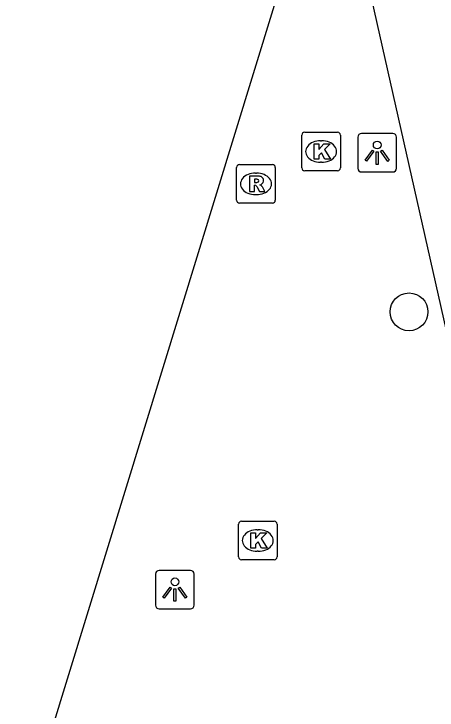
# Model space of a CAD drawing. Extents: x 161772 to 163123, y 383092 to 383917.
# Drawn here: x 163046.72 to 163057.68, y 383714.49 to 383732.53 of the extents above; entities that cross this region are included whole.
import ezdxf

# ---------------------------------------------------------------- set-up
doc = ezdxf.new("R2010")
doc.units = 0
for name, color, linetype in [('IMGEO_Boom', 7, 'Continuous'), ('IMGEO_Kolk', 7, 'Continuous'), ('IMGEO_Lichtpunt', 7, 'Continuous'), ('IMGEO_Rioolput', 7, 'Continuous'), ('IMGEO_Voetpad_open', 7, 'Continuous')]:
    doc.layers.add(name, color=color, linetype=linetype)

msp = doc.modelspace()

# ---------------------------------------------------------------- linework, layer by layer
at = {"layer": 'IMGEO_Boom'}
msp.add_circle((163056.95, 383724.808), 0.489, dxfattribs=at)
at = {"layer": 'IMGEO_Kolk'}
for p, q in [((163054.174, 383728.536), (163054.174, 383729.388)), ((163054.249, 383729.462), (163055.101, 383729.462)), ((163055.175, 383729.388), (163055.175, 383728.536)), ((163054.662, 383729.242), (163054.687, 383729.242)), ((163054.685, 383728.682), (163054.66, 383728.682)), ((163055.101, 383728.462), (163054.249, 383728.462)), ((163052.535, 383718.458), (163052.535, 383719.31)), ((163052.61, 383719.384), (163053.462, 383719.384)), ((163053.536, 383719.31), (163053.536, 383718.458)), ((163053.023, 383719.164), (163053.048, 383719.164)), ((163053.046, 383718.604), (163053.021, 383718.604)), ((163053.462, 383718.384), (163052.61, 383718.384))]:
    msp.add_line(p, q, dxfattribs=at)
for points in [[(163054.174, 383728.536), (163054.174, 383729.388)], [(163054.249, 383729.462), (163055.101, 383729.462)], [(163055.175, 383729.388), (163055.175, 383728.536)], [(163054.495, 383729.162), (163054.618, 383729.162), (163054.618, 383729.011), (163054.748, 383729.162), (163054.912, 383729.162), (163054.766, 383729.011), (163054.919, 383728.762), (163054.767, 383728.762), (163054.682, 383728.926), (163054.618, 383728.859), (163054.618, 383728.762), (163054.495, 383728.762), (163054.495, 383729.162)], [(163055.101, 383728.462), (163054.249, 383728.462)], [(163052.535, 383718.458), (163052.535, 383719.31)], [(163052.61, 383719.384), (163053.462, 383719.384)], [(163053.536, 383719.31), (163053.536, 383718.458)], [(163052.856, 383719.084), (163052.979, 383719.084), (163052.979, 383718.933), (163053.109, 383719.084), (163053.273, 383719.084), (163053.127, 383718.933), (163053.28, 383718.684), (163053.128, 383718.684), (163053.043, 383718.848), (163052.979, 383718.781), (163052.979, 383718.684), (163052.856, 383718.684), (163052.856, 383719.084)], [(163053.462, 383718.384), (163052.61, 383718.384)]]:
    msp.add_lwpolyline(points, dxfattribs=at)
for centre, start, end in [((163054.251, 383729.386), 91.552, 178.448), ((163054.251, 383729.386), 91.552, 178.448), ((163055.099, 383729.386), 1.552, 88.448), ((163055.099, 383729.386), 1.552, 88.448), ((163054.251, 383728.538), 181.552, 268.448), ((163054.251, 383728.538), 181.552, 268.448), ((163055.099, 383728.538), 271.552, 358.448), ((163055.099, 383728.538), 271.552, 358.448), ((163052.612, 383719.308), 91.552, 178.448), ((163052.612, 383719.308), 91.552, 178.448), ((163053.46, 383719.308), 1.552, 88.448), ((163053.46, 383719.308), 1.552, 88.448), ((163052.612, 383718.46), 181.552, 268.448), ((163052.612, 383718.46), 181.552, 268.448), ((163053.46, 383718.46), 271.552, 358.448), ((163053.46, 383718.46), 271.552, 358.448)]:
    msp.add_arc(centre, 0.0765, start, end, dxfattribs=at)
for centre, major_axis, ratio, start_param, end_param in [((163054.661, 383728.962), (-0.387, 0.002), 0.722429, 4.712389, 7.853982), ((163054.686, 383728.962), (-0.39, 0.002), 0.717154, 1.570796, 4.712389), ((163053.022, 383718.884), (-0.387, 0.002), 0.722429, 4.712389, 7.853982), ((163053.047, 383718.884), (-0.39, 0.002), 0.717154, 1.570796, 4.712389)]:
    msp.add_ellipse(centre, major_axis=major_axis, ratio=ratio, start_param=start_param, end_param=end_param, dxfattribs=at)
at = {"layer": 'IMGEO_Lichtpunt'}
for p, q in [((163056.529, 383729.429), (163055.721, 383729.429)), ((163056.529, 383729.429), (163055.721, 383729.429)), ((163055.627, 383729.334), (163055.627, 383728.527)), ((163055.627, 383729.334), (163055.627, 383728.527)), ((163056.623, 383728.527), (163056.623, 383729.334)), ((163056.623, 383728.527), (163056.623, 383729.334)), ((163055.721, 383728.433), (163056.529, 383728.433)), ((163055.721, 383728.433), (163056.529, 383728.433)), ((163050.39, 383718.015), (163050.39, 383717.208)), ((163050.39, 383718.015), (163050.39, 383717.208)), ((163051.292, 383718.11), (163050.484, 383718.11)), ((163051.292, 383718.11), (163050.484, 383718.11)), ((163051.386, 383717.208), (163051.386, 383718.015)), ((163051.386, 383717.208), (163051.386, 383718.015)), ((163050.484, 383717.114), (163051.292, 383717.114)), ((163050.484, 383717.114), (163051.292, 383717.114))]:
    msp.add_line(p, q, dxfattribs=at)
for points in [[(163056.001, 383728.998), (163056.04, 383728.97), (163055.852, 383728.708), (163055.814, 383728.735), (163056.001, 383728.998)], [(163056.103, 383728.95), (163056.15, 383728.95), (163056.15, 383728.628), (163056.103, 383728.628), (163056.103, 383728.95)], [(163056.213, 383728.97), (163056.251, 383728.997), (163056.438, 383728.735), (163056.399, 383728.707), (163056.213, 383728.97)], [(163050.764, 383717.679), (163050.803, 383717.651), (163050.615, 383717.389), (163050.577, 383717.416), (163050.764, 383717.679)], [(163050.976, 383717.651), (163051.014, 383717.678), (163051.201, 383717.416), (163051.162, 383717.388), (163050.976, 383717.651)], [(163050.866, 383717.631), (163050.913, 383717.631), (163050.913, 383717.309), (163050.866, 383717.309), (163050.866, 383717.631)]]:
    msp.add_lwpolyline(points, dxfattribs=at)
for centre in [(163056.126, 383729.132), (163050.889, 383717.813)]:
    msp.add_circle(centre, 0.0994, dxfattribs=at)
for centre, start, end in [((163055.721, 383729.334), 90, 180), ((163055.721, 383729.334), 90, 180), ((163056.529, 383729.334), 0, 90), ((163056.529, 383729.334), 0, 90), ((163055.721, 383728.527), 180, 270), ((163055.721, 383728.527), 180, 270), ((163056.529, 383728.527), 270, 0), ((163056.529, 383728.527), 270, 360), ((163050.484, 383718.015), 90, 180), ((163050.484, 383718.015), 90, 180), ((163051.292, 383718.015), 0, 90), ((163051.292, 383718.015), 0, 90), ((163050.484, 383717.208), 180, 270), ((163050.484, 383717.208), 180, 270), ((163051.292, 383717.208), 270, 0), ((163051.292, 383717.208), 270, 360)]:
    msp.add_arc(centre, 0.0946, start, end, dxfattribs=at)
at = {"layer": 'IMGEO_Rioolput'}
for p, q in [((163052.488, 383727.698), (163052.488, 383728.55)), ((163052.563, 383728.624), (163053.415, 383728.624)), ((163053.489, 383728.55), (163053.489, 383727.698)), ((163052.976, 383728.404), (163053.001, 383728.404)), ((163052.999, 383727.844), (163052.974, 383727.844)), ((163053.415, 383727.624), (163052.563, 383727.624))]:
    msp.add_line(p, q, dxfattribs=at)
for points in [[(163052.488, 383727.698), (163052.488, 383728.55)], [(163052.563, 383728.624), (163053.415, 383728.624)], [(163053.489, 383728.55), (163053.489, 383727.698)], [(163053.077, 383728.322), (163052.825, 383728.324), (163052.825, 383727.924)], [(163053.003, 383728.243), (163052.949, 383728.243), (163052.949, 383728.162)], [(163052.949, 383728.162), (163053.001, 383728.162)], [(163052.825, 383727.924), (163052.949, 383727.924), (163052.949, 383728.086), (163052.96, 383728.086)], [(163053.007, 383728.057), (163053.078, 383727.924), (163053.218, 383727.924), (163053.153, 383728.05)], [(163053.415, 383727.624), (163052.563, 383727.624)]]:
    msp.add_lwpolyline(points, dxfattribs=at)
for centre, radius, start, end in [((163052.565, 383728.548), 0.0765, 91.552, 178.448), ((163052.565, 383728.548), 0.0765, 91.552, 178.448), ((163053.413, 383728.548), 0.0765, 1.552, 88.448), ((163053.413, 383728.548), 0.0765, 1.552, 88.448), ((163053.076, 383728.212), 0.109, 350.3612, 89.416), ((163052.985, 383728.351), 0.19, 274.7715, 282.9687), ((163053.009, 383728.147), 0.0964, 77.0061, 93.1865), ((163053.023, 383728.204), 0.0378, 276.6634, 79.6772), ((163053.074, 383728.212), 0.112, 277.5842, 350.9817), ((163053.058, 383727.997), 0.108, 29.5134, 73.7905), ((163052.959, 383728.033), 0.0533, 26.0293, 88.6989), ((163052.565, 383727.7), 0.0765, 181.552, 268.448), ((163052.565, 383727.7), 0.0765, 181.552, 268.448), ((163053.413, 383727.7), 0.0765, 271.552, 358.448), ((163053.413, 383727.7), 0.0765, 271.552, 358.448)]:
    msp.add_arc(centre, radius, start, end, dxfattribs=at)
for centre, major_axis, ratio, start_param, end_param in [((163052.975, 383728.124), (-0.387, 0.002), 0.722429, 4.712389, 7.853982), ((163053, 383728.124), (-0.39, 0.002), 0.717154, 1.570796, 4.712389)]:
    msp.add_ellipse(centre, major_axis=major_axis, ratio=ratio, start_param=start_param, end_param=end_param, dxfattribs=at)
at = {"layer": 'IMGEO_Voetpad_open'}
for points in [[(163046.723, 383710.772), (163054.86, 383737.291), (163054.074, 383752.563)], [(163059.178, 383734.618), (163055.773, 383733.835), (163060.053, 383714.82)]]:
    msp.add_lwpolyline(points, dxfattribs=at)

doc.saveas('drawing.dxf')
